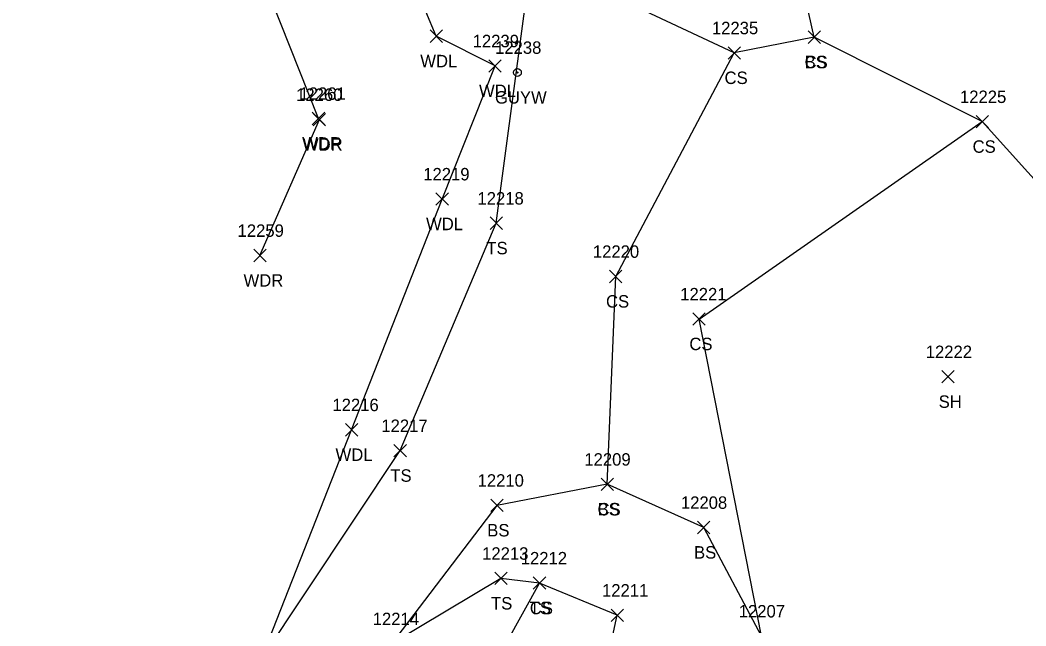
# Model space of a CAD drawing. Extents: x 1462089 to 1464015, y 730534 to 736144.
# Drawn here: x 1462359.2 to 1462520.7, y 731510.2 to 731607.6 of the extents above; entities that cross this region are included whole.
import ezdxf

# ---------------------------------------------------------------- set-up
doc = ezdxf.new("R2010")
doc.units = 0
for name, color, linetype in [('L_A', 7, 'Continuous'), ('L_I', 7, 'Continuous'), ('L_TIC', 7, 'Continuous'), ('LAWA', 7, 'Continuous'), ('LELB', 7, 'Continuous'), ('U_A', 7, 'Continuous'), ('U_I', 7, 'Continuous'), ('UPGW', 7, 'Continuous')]:
    doc.layers.add(name, color=color, linetype=linetype)

msp = doc.modelspace()

# ---------------------------------------------------------------- linework, layer by layer
at = {"layer": 'L_TIC'}
for points in [[(1462425.04, 731604), (1462427.04, 731606)], [(1462427.04, 731604), (1462425.04, 731606)], [(1462485.76, 731603.84), (1462487.76, 731605.84)], [(1462487.76, 731603.84), (1462485.76, 731605.84)], [(1462485.76, 731603.84), (1462487.76, 731605.84)], [(1462487.76, 731603.84), (1462485.76, 731605.84)], [(1462472.9, 731601.31), (1462474.9, 731603.31)], [(1462474.9, 731601.31), (1462472.9, 731603.31)], [(1462472.9, 731601.31), (1462474.9, 731603.31)], [(1462474.9, 731601.31), (1462472.9, 731603.31)], [(1462434.48, 731599.22), (1462436.48, 731601.22)], [(1462436.48, 731599.22), (1462434.48, 731601.22)], [(1462406.12, 731590.77), (1462408.12, 731592.77)], [(1462408.12, 731590.77), (1462406.12, 731592.77)], [(1462406.25, 731590.59), (1462408.25, 731592.59)], [(1462408.25, 731590.59), (1462406.25, 731592.59)], [(1462512.75, 731590.26), (1462514.75, 731592.26)], [(1462514.75, 731590.26), (1462512.75, 731592.26)], [(1462512.75, 731590.26), (1462514.75, 731592.26)], [(1462514.75, 731590.26), (1462512.75, 731592.26)], [(1462425.97, 731577.82), (1462427.97, 731579.82)], [(1462427.97, 731577.82), (1462425.97, 731579.82)], [(1462434.67, 731573.94), (1462436.67, 731575.94)], [(1462436.67, 731573.94), (1462434.67, 731575.94)], [(1462396.71, 731568.75), (1462398.71, 731570.75)], [(1462398.71, 731568.75), (1462396.71, 731570.75)], [(1462453.86, 731565.38), (1462455.86, 731567.38)], [(1462455.86, 731565.38), (1462453.86, 731567.38)], [(1462467.25, 731558.54), (1462469.25, 731560.54)], [(1462469.25, 731558.54), (1462467.25, 731560.54)], [(1462507.25, 731549.27), (1462509.25, 731551.27)], [(1462509.25, 731549.27), (1462507.25, 731551.27)], [(1462411.43, 731540.74), (1462413.43, 731542.74)], [(1462413.43, 731540.74), (1462411.43, 731542.74)], [(1462419.24, 731537.39), (1462421.24, 731539.39)], [(1462421.24, 731537.39), (1462419.24, 731539.39)], [(1462452.5, 731531.98), (1462454.5, 731533.98)], [(1462454.5, 731531.98), (1462452.5, 731533.98)], [(1462452.5, 731531.98), (1462454.5, 731533.98)], [(1462454.5, 731531.98), (1462452.5, 731533.98)], [(1462434.78, 731528.6), (1462436.78, 731530.6)], [(1462436.78, 731528.6), (1462434.78, 731530.6)], [(1462468, 731525.04), (1462470, 731527.04)], [(1462470, 731525.04), (1462468, 731527.04)], [(1462435.42, 731516.86), (1462437.42, 731518.86)], [(1462437.42, 731516.86), (1462435.42, 731518.86)], [(1462441.62, 731516.11), (1462443.62, 731518.11)], [(1462443.62, 731516.11), (1462441.62, 731518.11)], [(1462441.62, 731516.11), (1462443.62, 731518.11)], [(1462443.62, 731516.11), (1462441.62, 731518.11)], [(1462454.11, 731510.94), (1462456.11, 731512.94)], [(1462456.11, 731510.94), (1462454.11, 731512.94)]]:
    msp.add_lwpolyline(points, dxfattribs=at)
at = {"layer": 'LAWA'}
for points in [[(1462397.71, 731569.75), (1462407.25, 731591.59), (1462407.12, 731591.77), (1462391.91, 731630.11), (1462376.36, 731653.92), (1462339.13, 731671.88), (1462309.06, 731691.73), (1462242.87, 731737.77), (1462189.26, 731772.23), (1462179.25, 731777.64), (1462155.87, 731796.25), (1462116.88, 731817.84), (1462092.33, 731845.64)], [(1462378.23, 731455.67), (1462393.54, 731485.05), (1462397.88, 731504.85), (1462412.43, 731541.74), (1462426.97, 731578.82), (1462435.48, 731600.22), (1462426.04, 731605), (1462419.39, 731620.93), (1462398.1, 731641.67), (1462386.95, 731659.57), (1462349.25, 731683.24), (1462307.31, 731709.2), (1462266.51, 731744.62)]]:
    msp.add_lwpolyline(points, dxfattribs=at)
at = {"layer": 'LELB'}
for points in [[(1462397.88, 731504.85), (1462420.24, 731538.39), (1462435.67, 731574.94), (1462441.21, 731616.7), (1462437.52, 731632.37), (1462443.06, 731640.91)], [(1462485.98, 731369.76), (1462496.62, 731406.25), (1462504.75, 731449.66), (1462520.79, 731495.66), (1462536.56, 731542.79), (1462536.24, 731566.32), (1462513.75, 731591.26), (1462486.76, 731604.84), (1462473.9, 731602.31), (1462450.44, 731613.38), (1462450.1, 731624.66)], [(1462486.76, 731604.84), (1462482.96, 731621.76)], [(1462453.5, 731532.98), (1462454.86, 731566.38), (1462473.9, 731602.31)], [(1462478.29, 731508.58), (1462468.25, 731559.54), (1462513.75, 731591.26)], [(1462408.2, 731495.67), (1462396.74, 731469.63), (1462397.86, 731454.7), (1462436.44, 731440.05), (1462457.61, 731441.61), (1462470.07, 731467.89), (1462478.29, 731508.58), (1462469, 731526.04), (1462453.5, 731532.98), (1462435.78, 731529.6), (1462418.84, 731507.35)], [(1462408.2, 731495.67), (1462404.95, 731466.65), (1462412.1, 731463.57), (1462427.01, 731488.97), (1462442.62, 731517.11), (1462436.42, 731517.86), (1462418.84, 731507.35)], [(1462412.1, 731463.57), (1462428.42, 731454.26), (1462439.42, 731457.34), (1462447.61, 731477.2), (1462455.11, 731511.94), (1462442.62, 731517.11)]]:
    msp.add_lwpolyline(points, dxfattribs=at)
at = {"layer": 'UPGW'}
for radius in [0.625, 0.0833]:
    msp.add_circle((1462439.07, 731599.16), radius, dxfattribs=at)

# ---------------------------------------------------------------- texts
at = {"layer": 'L_A'}
for s, p in [('WDL', (1462423.46, 731600)), ('CS', (1462485.2, 731599.84)), ('BS', (1462485.2, 731599.84)), ('CS', (1462472.34, 731597.31)), ('CS', (1462472.34, 731597.31)), ('WDL', (1462432.9, 731595.22)), ('WDR', (1462404.48, 731586.77)), ('WDR', (1462404.61, 731586.59)), ('CS', (1462512.19, 731586.26)), ('CS', (1462512.19, 731586.26)), ('WDL', (1462424.39, 731573.82)), ('TS', (1462434.08, 731569.94)), ('WDR', (1462395.07, 731564.75)), ('CS', (1462453.3, 731561.38)), ('CS', (1462466.69, 731554.54)), ('SH', (1462506.74, 731545.27)), ('WDL', (1462409.85, 731536.74)), ('TS', (1462418.65, 731533.39)), ('CS', (1462451.94, 731527.98)), ('BS', (1462451.94, 731527.98)), ('BS', (1462434.22, 731524.6)), ('BS', (1462467.44, 731521.04)), ('TS', (1462434.83, 731512.86)), ('TS', (1462441.03, 731512.11)), ('CS', (1462441.06, 731512.11))]:
    msp.add_text(s, height=2, dxfattribs=at).set_placement(p)
at = {"layer": 'L_I'}
for s, p in [('12235', (1462470.31, 731605.31)), ('12235', (1462470.31, 731605.31)), ('12239', (1462431.88, 731603.22)), ('12260', (1462403.52, 731594.59)), ('12261', (1462404.05, 731594.77)), ('12225', (1462510.16, 731594.26)), ('12225', (1462510.16, 731594.26)), ('12219', (1462423.94, 731581.82)), ('12218', (1462432.65, 731577.94)), ('12259', (1462394.11, 731572.75)), ('12220', (1462451.19, 731569.38)), ('12221', (1462465.22, 731562.54)), ('12222', (1462504.66, 731553.27)), ('12216', (1462409.35, 731544.74)), ('12217', (1462417.21, 731541.39)), ('12209', (1462449.82, 731535.98)), ('12209', (1462449.82, 731535.98)), ('12210', (1462432.67, 731532.6)), ('12208', (1462465.33, 731529.04)), ('12213', (1462433.4, 731520.86)), ('12212', (1462439.6, 731520.11)), ('12212', (1462439.6, 731520.11)), ('12211', (1462452.66, 731514.94)), ('12214', (1462415.82, 731510.35)), ('12214', (1462415.82, 731510.35)), ('12207', (1462474.62, 731511.58)), ('12207', (1462474.62, 731511.58))]:
    msp.add_text(s, height=2, dxfattribs=at).set_placement(p)
at = {"layer": 'U_A'}
msp.add_text('GUYW', height=2, dxfattribs=at).set_placement((1462435.46, 731594.16))
at = {"layer": 'U_I'}
msp.add_text('12238', height=2, dxfattribs=at).set_placement((1462435.48, 731602.16))

doc.saveas('drawing.dxf')
